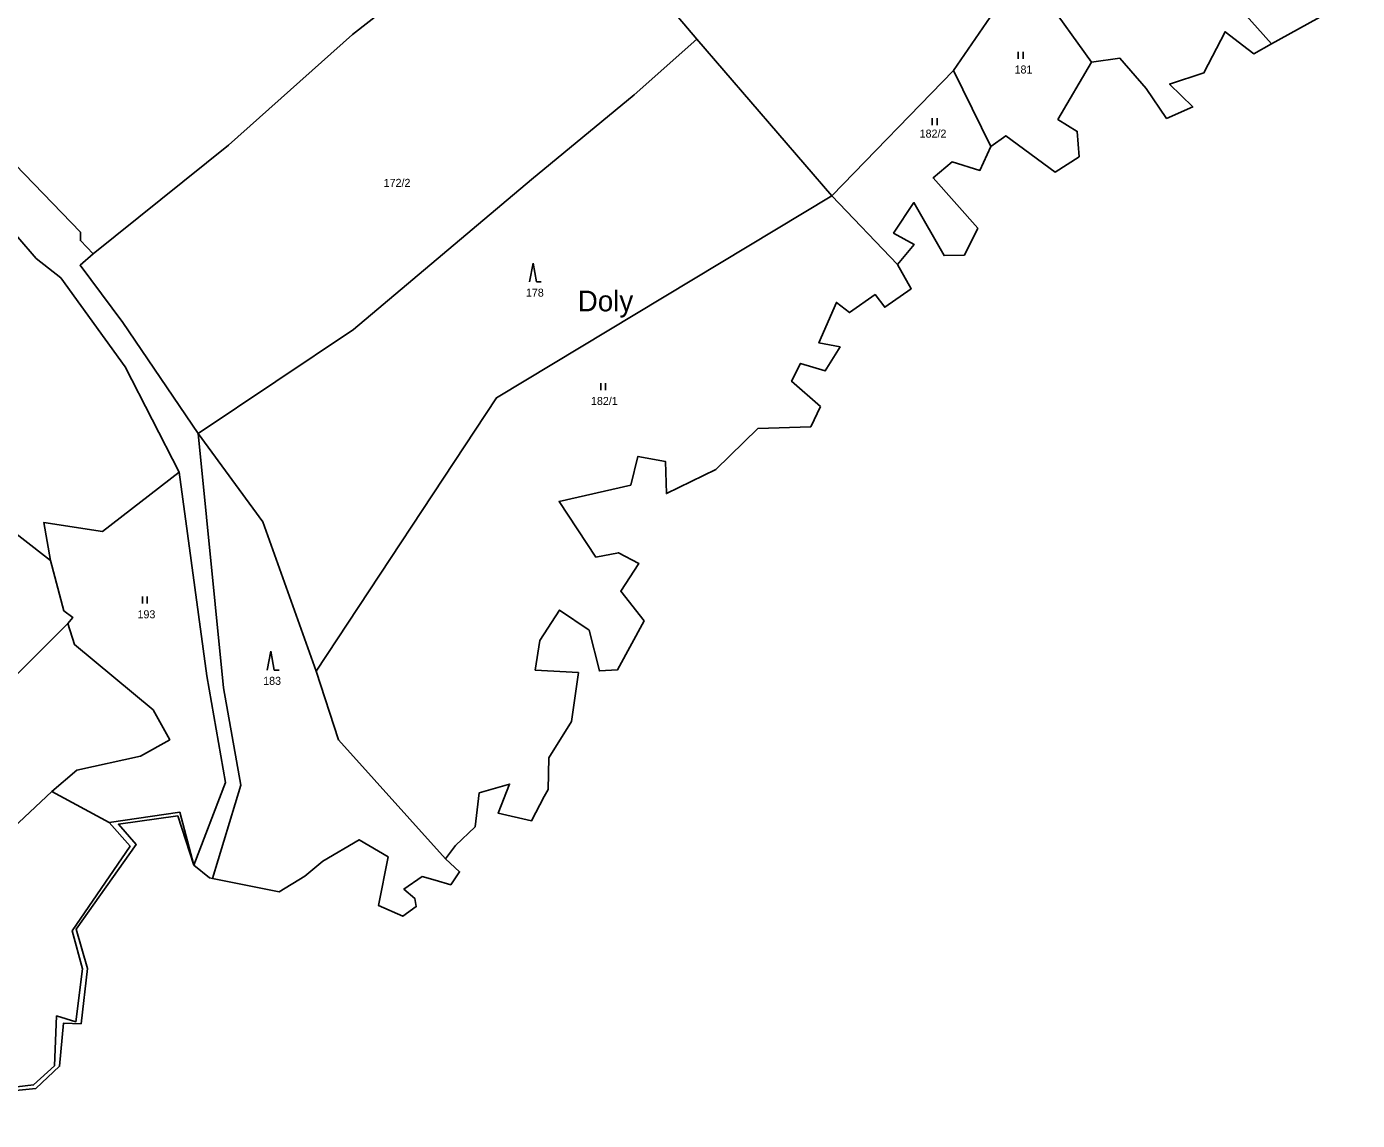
# Model space of a CAD drawing. Extents: x -680203 to -673936, y -1102717 to -1093650.
# Drawn here: x -674713.1 to -674430.4, y -1101064.7 to -1100832.5 of the extents above; entities that cross this region are included whole.
import ezdxf

# ---------------------------------------------------------------- set-up
doc = ezdxf.new("R2010")
doc.units = 0
for name, color, linetype in [('SOxx02xx_Staničení_Popis10', 7, 'Continuous'), ('SOxxxxxx_Koleje_hlavní_body_Popis10', 7, 'Continuous'), ('SOxxxxxx_Osa_bod_P', 7, 'Continuous'), ('x_prac', 7, 'Continuous')]:
    doc.layers.add(name, color=color, linetype=linetype)

msp = doc.modelspace()

# ---------------------------------------------------------------- linework, layer by layer
at = {"layer": 'SOxxxxxx_Koleje_hlavní_body_Popis10'}
for p, q in [((-674502.42, -1100839.3), (-674502.42, -1100837.8)), ((-674501.42, -1100839.3), (-674501.42, -1100837.8)), ((-674520.69, -1100853.39), (-674520.69, -1100851.89)), ((-674519.69, -1100853.39), (-674519.69, -1100851.89)), ((-674605.52, -1100882.67), (-674606.27, -1100886.67)), ((-674604.77, -1100886.67), (-674605.52, -1100882.67)), ((-674604.77, -1100886.67), (-674603.77, -1100886.67)), ((-674591.12, -1100909.67), (-674591.12, -1100908.17)), ((-674590.12, -1100909.67), (-674590.12, -1100908.17)), ((-674688.47, -1100954.97), (-674688.47, -1100953.47)), ((-674687.47, -1100954.97), (-674687.47, -1100953.47)), ((-674661.23, -1100965.09), (-674661.98, -1100969.09)), ((-674660.48, -1100969.09), (-674661.23, -1100965.09)), ((-674660.48, -1100969.09), (-674659.48, -1100969.09))]:
    msp.add_line(p, q, dxfattribs=at)
at = {"layer": 'x_prac'}
for p, q in [((-674478.73, -1100802.46), (-674448.61, -1100836.12)), ((-674498.91, -1100823.28), (-674486.91, -1100840.01)), ((-674516.19, -1100841.75), (-674506.84, -1100828.19)), ((-674542.03, -1100868.41), (-674570.74, -1100835.14)), ((-674542.03, -1100868.41), (-674516.19, -1100841.75)), ((-674516.19, -1100841.75), (-674508.26, -1100857.88)), ((-674528.11, -1100882.98), (-674542.03, -1100868.41)), ((-674544.43, -1100913.15), (-674546.5, -1100917.41)), ((-674707.72, -1100994.86), (-674721.22, -1101007.47)), ((-674707.72, -1100994.86), (-674695.58, -1101001.47))]:
    msp.add_line(p, q, dxfattribs=at)
for points in [[(-674698.97, -1100880.69), (-674701.66, -1100877.87), (-674701.69, -1100876.12), (-674717.55, -1100859.67), (-674733.71, -1100840.52), (-674750.46, -1100817.78), (-674764.37, -1100798.93), (-674771.03, -1100784.19), (-674783.6, -1100759.36), (-674796.46, -1100738.12), (-674818.45, -1100698.62), (-674847.53, -1100631.07), (-674897.92, -1100508.88)], [(-674601.15, -1100801.37), (-674625.83, -1100819.96), (-674643.9, -1100834.13), (-674670.25, -1100857.66), (-674698.97, -1100880.69)], [(-674436.68, -1100801.65), (-674430.39, -1100804.86), (-674441.36, -1100816.17), (-674441.89, -1100820.16), (-674441.96, -1100822.75), (-674442.03, -1100826.06), (-674436.46, -1100823.91), (-674434.91, -1100828.53), (-674448.61, -1100836.12)], [(-674584.37, -1100819.65), (-674576.68, -1100828.09), (-674570.74, -1100835.14)], [(-674570.74, -1100835.14), (-674584.05, -1100846.92), (-674605.82, -1100864.89), (-674643.67, -1100896.76), (-674676.67, -1100918.84)], [(-674448.61, -1100836.12), (-674452.38, -1100838.21), (-674453.57, -1100837.29), (-674458.49, -1100833.56), (-674463.01, -1100842.25), (-674470.29, -1100844.64), (-674465.36, -1100849.51), (-674470.91, -1100851.93), (-674475.25, -1100845.56), (-674480.85, -1100839.18), (-674486.91, -1100840.01)], [(-674486.91, -1100840.01), (-674494.01, -1100852.15), (-674489.92, -1100854.7), (-674489.48, -1100860.08), (-674494.58, -1100863.36), (-674505.09, -1100855.62), (-674508.26, -1100857.88)], [(-674508.26, -1100857.88), (-674510.57, -1100862.98), (-674516.46, -1100861.17), (-674520.53, -1100864.58), (-674511.03, -1100875.24)], [(-674722.8, -1100868.07), (-674711.06, -1100881.7), (-674705.83, -1100885.82), (-674692.15, -1100904.67), (-674680.7, -1100927.04)], [(-674651.57, -1100969.3), (-674613.25, -1100911.26), (-674542.03, -1100868.41)], [(-674511.03, -1100875.24), (-674513.89, -1100880.97), (-674518.18, -1100881.09), (-674524.61, -1100869.82), (-674528.91, -1100876.28), (-674524.52, -1100878.74), (-674528.11, -1100882.98)], [(-674676.67, -1100918.84), (-674692.64, -1100895.31), (-674701.76, -1100883.11), (-674698.97, -1100880.69)], [(-674528.11, -1100882.98), (-674525.16, -1100888.13), (-674530.79, -1100892.06), (-674532.86, -1100889.35), (-674538.28, -1100893.16), (-674541.06, -1100891), (-674544.8, -1100899.62), (-674540.29, -1100900.47), (-674543.43, -1100905.56), (-674548.67, -1100903.98), (-674550.59, -1100907.75), (-674544.43, -1100913.15)], [(-674546.5, -1100917.41), (-674557.74, -1100917.78), (-674566.69, -1100926.52), (-674577.2, -1100931.61), (-674577.36, -1100924.82), (-674583.24, -1100923.72), (-674584.76, -1100929.79), (-674599.97, -1100933.29), (-674592.15, -1100945.08), (-674587.37, -1100944.19), (-674583.06, -1100946.43), (-674586.88, -1100952.3), (-674581.94, -1100958.64)], [(-674676.67, -1100918.84), (-674662.94, -1100937.59), (-674651.57, -1100969.3)], [(-674676.67, -1100918.84), (-674671.25, -1100972.86), (-674667.62, -1100993.5), (-674673.59, -1101013.33)], [(-674803.4, -1100990.58), (-674759.9, -1100952.57), (-674734.4, -1100925.35), (-674708.04, -1100945.79)], [(-674680.7, -1100927.04), (-674696.97, -1100939.65), (-674709.44, -1100937.72), (-674708.04, -1100945.79)], [(-674677.55, -1101010.54), (-674670.85, -1100992.93), (-674674.84, -1100970.29), (-674680.7, -1100927.04)], [(-674708.04, -1100945.79), (-674705.19, -1100956.5), (-674703.27, -1100957.95), (-674704.36, -1100959.23)], [(-674581.94, -1100958.64), (-674587.57, -1100969.03), (-674591.4, -1100969.28), (-674593.6, -1100960.64), (-674599.87, -1100956.33), (-674604.06, -1100962.8), (-674605.04, -1100969.08), (-674595.87, -1100969.6), (-674597.35, -1100980), (-674602.19, -1100987.71), (-674602.31, -1100994.41), (-674603.12, -1100995.94)], [(-674721.22, -1101007.47), (-674737.95, -1100992.76), (-674704.36, -1100959.23)], [(-674704.36, -1100959.23), (-674702.9, -1100963.68), (-674686.24, -1100977.51), (-674682.7, -1100983.88), (-674688.92, -1100987.34), (-674702.45, -1100990.34), (-674707.72, -1100994.86)], [(-674624.08, -1101009.18), (-674646.82, -1100983.92), (-674651.57, -1100969.3)], [(-674603.12, -1100995.94), (-674605.85, -1101001.11), (-674612.94, -1100999.44), (-674610.51, -1100993.28), (-674616.94, -1100995.17), (-674617.8, -1101002.35), (-674621.96, -1101006.32), (-674624.08, -1101009.18)], [(-674695.58, -1101001.47), (-674680.56, -1100999.26), (-674677.55, -1101010.54)], [(-674725.16, -1101064.7), (-674720.56, -1101058.21), (-674711.63, -1101057.17), (-674707.21, -1101053.12), (-674706.74, -1101042.52), (-674702.64, -1101043.77), (-674701.25, -1101032.5), (-674703.4, -1101024.46), (-674691.11, -1101006.46), (-674695.58, -1101001.47)], [(-674677.55, -1101010.54), (-674681, -1101000.06), (-674693.61, -1101001.83), (-674689.84, -1101006.14), (-674702.6, -1101024.07), (-674700.19, -1101032.42), (-674701.54, -1101044.19), (-674705.24, -1101044.03), (-674706.09, -1101053.2), (-674711.15, -1101057.92), (-674719.71, -1101058.78)], [(-674624.08, -1101009.18), (-674621.11, -1101011.9), (-674623.01, -1101014.67), (-674626.34, -1101013.72), (-674629.06, -1101012.93), (-674632.95, -1101015.59), (-674630.64, -1101017.57), (-674630.34, -1101019.3), (-674633.2, -1101021.35), (-674638.32, -1101019.09), (-674636.28, -1101008.75), (-674642.46, -1101005.1), (-674650.17, -1101009.65), (-674653.98, -1101012.88), (-674659.43, -1101016.2), (-674673.59, -1101013.33)], [(-674673.59, -1101013.33), (-674674.27, -1101013.19), (-674677.55, -1101010.54)]]:
    msp.add_lwpolyline(points, dxfattribs=at)

# ---------------------------------------------------------------- texts
at = {"layer": 'SOxx02xx_Staničení_Popis10'}
msp.add_text('Doly', height=4.4, dxfattribs=at).set_placement((-674596.01, -1100892.91))
at = {"layer": 'SOxxxxxx_Osa_bod_P'}
for s, p in [('181', (-674503.22, -1100842.41)), ('182/2', (-674523.39, -1100856.02)), ('172/2', (-674637.25, -1100866.48)), ('178', (-674607.03, -1100889.79)), ('182/1', (-674593.21, -1100912.79)), ('193', (-674689.55, -1100958.09)), ('183', (-674662.85, -1100972.22))]:
    msp.add_text(s, height=1.7, dxfattribs=at).set_placement(p)

doc.saveas('drawing.dxf')
